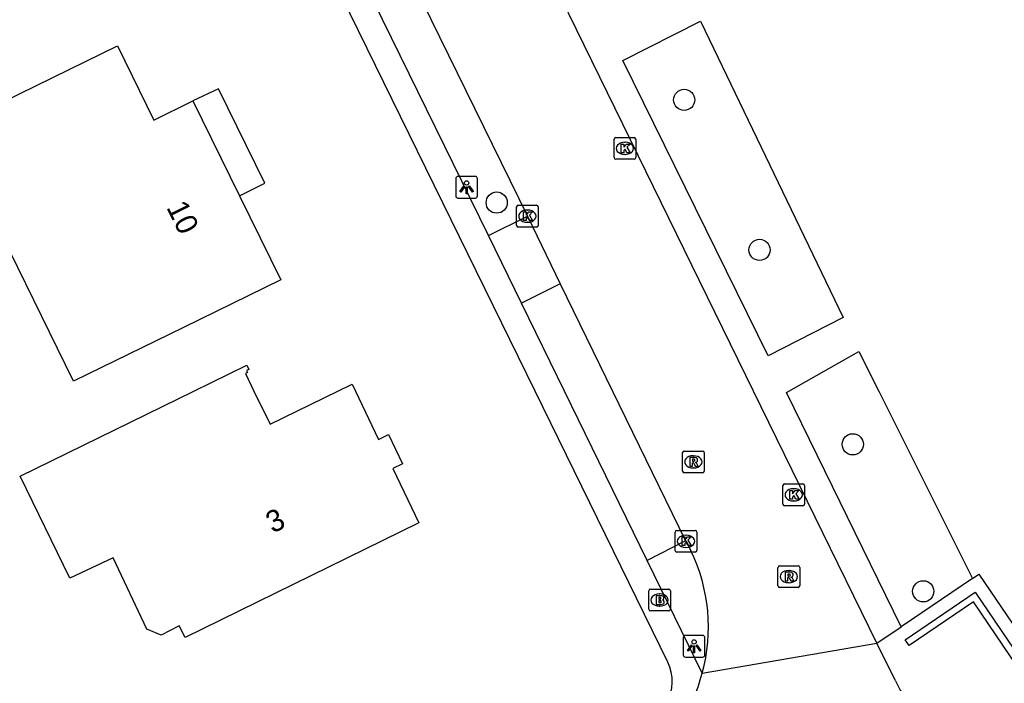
# Model space of a CAD drawing. Extents: x 160457 to 162082, y 388340 to 389736.
# Drawn here: x 160757.86 to 160803.31, y 389236.53 to 389267.13 of the extents above; entities that cross this region are included whole.
import ezdxf

# ---------------------------------------------------------------- set-up
doc = ezdxf.new("R2010")
doc.units = 0
for name, color, linetype in [('IMGEO_Boom', 7, 'Continuous'), ('IMGEO_Brandkraan', 7, 'Continuous'), ('IMGEO_Groenvoorziening', 7, 'Continuous'), ('IMGEO_Kolk', 7, 'Continuous'), ('IMGEO_Lichtpunt', 7, 'Continuous'), ('IMGEO_Muur', 7, 'Continuous'), ('IMGEO_Pand', 7, 'Continuous'), ('IMGEO_Pand_nummerreeks', 7, 'Continuous'), ('IMGEO_Pand_overbouw', 7, 'Continuous'), ('IMGEO_Parkeervlak_open', 7, 'Continuous'), ('IMGEO_Rijbaan_lokaal_gesloten', 7, 'Continuous'), ('IMGEO_Rioolput', 7, 'Continuous'), ('IMGEO_Voetpad_open', 7, 'Continuous')]:
    doc.layers.add(name, color=color, linetype=linetype)

msp = doc.modelspace()

# ---------------------------------------------------------------- linework, layer by layer
at = {"layer": 'IMGEO_Boom'}
for centre in [(160788.532, 389263.434), (160779.88, 389258.695), (160792.01, 389256.514), (160796.314, 389247.544), (160799.565, 389240.767)]:
    msp.add_circle(centre, 0.489, dxfattribs=at)
at = {"layer": 'IMGEO_Brandkraan'}
for p, q in [((160786.895, 389239.94), (160786.895, 389240.792)), ((160786.97, 389240.866), (160787.822, 389240.866)), ((160787.896, 389240.792), (160787.896, 389239.94)), ((160787.383, 389240.646), (160787.408, 389240.646)), ((160787.822, 389239.866), (160786.97, 389239.866)), ((160787.406, 389240.086), (160787.381, 389240.086))]:
    msp.add_line(p, q, dxfattribs=at)
for points in [[(160786.895, 389239.94), (160786.895, 389240.792)], [(160786.97, 389240.866), (160787.822, 389240.866)], [(160787.896, 389240.792), (160787.896, 389239.94)], [(160787.243, 389240.566), (160787.243, 389240.166), (160787.456, 389240.166)], [(160787.474, 389240.566), (160787.243, 389240.566)], [(160787.422, 389240.485), (160787.368, 389240.485), (160787.368, 389240.409)], [(160787.368, 389240.409), (160787.421, 389240.409)], [(160787.43, 389240.333), (160787.368, 389240.333), (160787.368, 389240.252)], [(160787.368, 389240.252), (160787.43, 389240.252)], [(160787.822, 389239.866), (160786.97, 389239.866)]]:
    msp.add_lwpolyline(points, dxfattribs=at)
for centre, radius, start, end in [((160786.972, 389240.79), 0.0765, 91.552, 178.448), ((160786.972, 389240.79), 0.0765, 91.552, 178.448), ((160787.82, 389240.79), 0.0765, 1.552, 88.448), ((160787.82, 389240.79), 0.0765, 1.552, 88.448), ((160787.423, 389240.447), 0.0379, 267.8285, 90.9355), ((160787.431, 389240.292), 0.0404, 269.8759, 90.5077), ((160787.478, 389240.421), 0.145, 59.4692, 91.5367), ((160787.503, 389240.468), 0.0922, 285.5137, 58.1501), ((160787.508, 389240.276), 0.105, 301.3115, 78.989), ((160786.972, 389239.942), 0.0765, 181.552, 268.448), ((160786.972, 389239.942), 0.0765, 181.552, 268.448), ((160787.462, 389240.417), 0.251, 268.6676, 293.5347), ((160787.82, 389239.942), 0.0765, 271.552, 358.448), ((160787.82, 389239.942), 0.0765, 271.552, 358.448)]:
    msp.add_arc(centre, radius, start, end, dxfattribs=at)
for centre, major_axis, ratio, start_param, end_param in [((160787.382, 389240.366), (-0.387, 0.002), 0.722429, 4.712389, 7.853982), ((160787.407, 389240.366), (-0.39, 0.002), 0.717154, 1.570796, 4.712389)]:
    msp.add_ellipse(centre, major_axis=major_axis, ratio=ratio, start_param=start_param, end_param=end_param, dxfattribs=at)
at = {"layer": 'IMGEO_Groenvoorziening'}
for points in [[(160792.405, 389251.622), (160785.705, 389265.242), (160789.28, 389267.057), (160795.876, 389253.4), (160792.405, 389251.622)], [(160798.552, 389239.137), (160793.256, 389249.942), (160796.592, 389251.832), (160797.509, 389250), (160801.833, 389241.356)]]:
    msp.add_lwpolyline(points, dxfattribs=at)
at = {"layer": 'IMGEO_Kolk'}
for p, q in [((160785.295, 389260.77), (160785.295, 389261.622)), ((160785.37, 389261.696), (160786.222, 389261.696)), ((160786.296, 389261.622), (160786.296, 389260.77)), ((160785.783, 389261.476), (160785.808, 389261.476)), ((160786.222, 389260.696), (160785.37, 389260.696)), ((160785.806, 389260.916), (160785.781, 389260.916)), ((160780.793, 389257.643), (160780.793, 389258.495)), ((160780.868, 389258.569), (160781.72, 389258.569)), ((160781.794, 389258.495), (160781.794, 389257.643)), ((160781.281, 389258.349), (160781.306, 389258.349)), ((160781.72, 389257.569), (160780.868, 389257.569)), ((160781.304, 389257.789), (160781.279, 389257.789)), ((160793.162, 389245.717), (160794.014, 389245.717)), ((160793.087, 389244.791), (160793.087, 389245.643)), ((160793.575, 389245.497), (160793.6, 389245.497)), ((160794.088, 389245.643), (160794.088, 389244.791)), ((160793.598, 389244.937), (160793.573, 389244.937)), ((160794.014, 389244.717), (160793.162, 389244.717)), ((160788.115, 389242.649), (160788.115, 389243.501)), ((160788.19, 389243.575), (160789.042, 389243.575)), ((160789.116, 389243.501), (160789.116, 389242.649)), ((160788.603, 389243.355), (160788.628, 389243.355)), ((160789.042, 389242.575), (160788.19, 389242.575)), ((160788.626, 389242.795), (160788.601, 389242.795))]:
    msp.add_line(p, q, dxfattribs=at)
for points in [[(160785.295, 389260.77), (160785.295, 389261.622)], [(160785.37, 389261.696), (160786.222, 389261.696)], [(160786.296, 389261.622), (160786.296, 389260.77)], [(160785.616, 389261.396), (160785.739, 389261.396), (160785.739, 389261.245), (160785.869, 389261.396), (160786.033, 389261.396), (160785.887, 389261.245), (160786.04, 389260.996), (160785.888, 389260.996), (160785.803, 389261.16), (160785.739, 389261.093), (160785.739, 389260.996), (160785.616, 389260.996), (160785.616, 389261.396)], [(160786.222, 389260.696), (160785.37, 389260.696)], [(160780.793, 389257.643), (160780.793, 389258.495)], [(160780.868, 389258.569), (160781.72, 389258.569)], [(160781.794, 389258.495), (160781.794, 389257.643)], [(160781.114, 389258.269), (160781.237, 389258.269), (160781.237, 389258.118), (160781.367, 389258.269), (160781.531, 389258.269), (160781.385, 389258.118), (160781.538, 389257.869), (160781.386, 389257.869), (160781.301, 389258.033), (160781.237, 389257.966), (160781.237, 389257.869), (160781.114, 389257.869), (160781.114, 389258.269)], [(160781.72, 389257.569), (160780.868, 389257.569)], [(160793.162, 389245.717), (160794.014, 389245.717)], [(160793.087, 389244.791), (160793.087, 389245.643)], [(160793.408, 389245.417), (160793.531, 389245.417), (160793.531, 389245.266), (160793.661, 389245.417), (160793.825, 389245.417), (160793.679, 389245.266), (160793.832, 389245.017), (160793.68, 389245.017), (160793.595, 389245.181), (160793.531, 389245.114), (160793.531, 389245.017), (160793.408, 389245.017), (160793.408, 389245.417)], [(160794.088, 389245.643), (160794.088, 389244.791)], [(160794.014, 389244.717), (160793.162, 389244.717)], [(160788.115, 389242.649), (160788.115, 389243.501)], [(160788.19, 389243.575), (160789.042, 389243.575)], [(160789.116, 389243.501), (160789.116, 389242.649)], [(160788.436, 389243.275), (160788.559, 389243.275), (160788.559, 389243.124), (160788.689, 389243.275), (160788.853, 389243.275), (160788.707, 389243.124), (160788.86, 389242.875), (160788.708, 389242.875), (160788.623, 389243.039), (160788.559, 389242.972), (160788.559, 389242.875), (160788.436, 389242.875), (160788.436, 389243.275)], [(160789.042, 389242.575), (160788.19, 389242.575)]]:
    msp.add_lwpolyline(points, dxfattribs=at)
for centre, start, end in [((160785.372, 389261.62), 91.552, 178.448), ((160785.372, 389261.62), 91.552, 178.448), ((160786.22, 389261.62), 1.552, 88.448), ((160786.22, 389261.62), 1.552, 88.448), ((160785.372, 389260.772), 181.552, 268.448), ((160785.372, 389260.772), 181.552, 268.448), ((160786.22, 389260.772), 271.552, 358.448), ((160786.22, 389260.772), 271.552, 358.448), ((160780.87, 389258.493), 91.552, 178.448), ((160780.87, 389258.493), 91.552, 178.448), ((160781.718, 389258.493), 1.552, 88.448), ((160781.718, 389258.493), 1.552, 88.448), ((160780.87, 389257.645), 181.552, 268.448), ((160780.87, 389257.645), 181.552, 268.448), ((160781.718, 389257.645), 271.552, 358.448), ((160781.718, 389257.645), 271.552, 358.448), ((160793.164, 389245.641), 91.552, 178.448), ((160793.164, 389245.641), 91.552, 178.448), ((160794.012, 389245.641), 1.552, 88.448), ((160794.012, 389245.641), 1.552, 88.448), ((160793.164, 389244.793), 181.552, 268.448), ((160793.164, 389244.793), 181.552, 268.448), ((160794.012, 389244.793), 271.552, 358.448), ((160794.012, 389244.793), 271.552, 358.448), ((160788.192, 389243.499), 91.552, 178.448), ((160788.192, 389243.499), 91.552, 178.448), ((160789.04, 389243.499), 1.552, 88.448), ((160789.04, 389243.499), 1.552, 88.448), ((160788.192, 389242.651), 181.552, 268.448), ((160788.192, 389242.651), 181.552, 268.448), ((160789.04, 389242.651), 271.552, 358.448), ((160789.04, 389242.651), 271.552, 358.448)]:
    msp.add_arc(centre, 0.0765, start, end, dxfattribs=at)
for centre, major_axis, ratio, start_param, end_param in [((160785.782, 389261.196), (-0.387, 0.002), 0.722429, 4.712389, 7.853982), ((160785.807, 389261.196), (-0.39, 0.002), 0.717154, 1.570796, 4.712389), ((160781.28, 389258.069), (-0.387, 0.002), 0.722429, 4.712389, 7.853982), ((160781.305, 389258.069), (-0.39, 0.002), 0.717154, 1.570796, 4.712389), ((160793.574, 389245.217), (-0.387, 0.002), 0.722429, 4.712389, 7.853982), ((160793.599, 389245.217), (-0.39, 0.002), 0.717154, 1.570796, 4.712389), ((160788.602, 389243.075), (-0.387, 0.002), 0.722429, 4.712389, 7.853982), ((160788.627, 389243.075), (-0.39, 0.002), 0.717154, 1.570796, 4.712389)]:
    msp.add_ellipse(centre, major_axis=major_axis, ratio=ratio, start_param=start_param, end_param=end_param, dxfattribs=at)
at = {"layer": 'IMGEO_Lichtpunt'}
for p, q in [((160777.991, 389259.807), (160777.991, 389259)), ((160777.991, 389259.807), (160777.991, 389259)), ((160778.893, 389259.902), (160778.085, 389259.902)), ((160778.893, 389259.902), (160778.085, 389259.902)), ((160778.987, 389259), (160778.987, 389259.807)), ((160778.987, 389259), (160778.987, 389259.807)), ((160778.085, 389258.906), (160778.893, 389258.906)), ((160778.085, 389258.906), (160778.893, 389258.906)), ((160788.492, 389238.635), (160788.492, 389237.828)), ((160788.492, 389238.635), (160788.492, 389237.828)), ((160789.394, 389238.73), (160788.586, 389238.73)), ((160789.394, 389238.73), (160788.586, 389238.73)), ((160789.488, 389237.828), (160789.488, 389238.635)), ((160789.488, 389237.828), (160789.488, 389238.635)), ((160788.586, 389237.734), (160789.394, 389237.734)), ((160788.586, 389237.734), (160789.394, 389237.734))]:
    msp.add_line(p, q, dxfattribs=at)
for points in [[(160778.365, 389259.471), (160778.404, 389259.443), (160778.216, 389259.181), (160778.178, 389259.208), (160778.365, 389259.471)], [(160778.467, 389259.423), (160778.514, 389259.423), (160778.514, 389259.101), (160778.467, 389259.101), (160778.467, 389259.423)], [(160778.577, 389259.443), (160778.615, 389259.47), (160778.802, 389259.208), (160778.763, 389259.18), (160778.577, 389259.443)], [(160788.866, 389238.299), (160788.905, 389238.271), (160788.717, 389238.009), (160788.679, 389238.036), (160788.866, 389238.299)], [(160788.968, 389238.251), (160789.015, 389238.251), (160789.015, 389237.929), (160788.968, 389237.929), (160788.968, 389238.251)], [(160789.078, 389238.271), (160789.116, 389238.298), (160789.303, 389238.036), (160789.264, 389238.008), (160789.078, 389238.271)]]:
    msp.add_lwpolyline(points, dxfattribs=at)
for centre in [(160778.49, 389259.605), (160788.991, 389238.433)]:
    msp.add_circle(centre, 0.0994, dxfattribs=at)
for centre, start, end in [((160778.085, 389259.807), 90, 180), ((160778.085, 389259.807), 90, 180), ((160778.893, 389259.807), 0, 90), ((160778.893, 389259.807), 0, 90), ((160778.085, 389259), 180, 270), ((160778.085, 389259), 180, 270), ((160778.893, 389259), 270, 0), ((160778.893, 389259), 270, 360), ((160788.586, 389238.635), 90, 180), ((160788.586, 389238.635), 90, 180), ((160789.394, 389238.635), 0, 90), ((160789.394, 389238.635), 0, 90), ((160788.586, 389237.828), 180, 270), ((160788.586, 389237.828), 180, 270), ((160789.394, 389237.828), 270, 0), ((160789.394, 389237.828), 270, 360)]:
    msp.add_arc(centre, 0.0946, start, end, dxfattribs=at)
at = {"layer": 'IMGEO_Muur'}
msp.add_lwpolyline([(160803.951, 389237.234), (160801.885, 389240.288), (160798.918, 389238.267), (160798.735, 389238.533), (160801.965, 389240.728), (160804.037, 389237.676), (160822.165, 389250), (160836.722, 389259.896), (160834.651, 389262.942), (160837.868, 389265.136), (160838.048, 389264.865), (160835.097, 389262.854), (160837.17, 389259.8), (160822.744, 389250), (160803.951, 389237.234)], dxfattribs=at)
at = {"layer": 'IMGEO_Pand'}
for points in [[(160752.099, 389260.884), (160757.883, 389263.723), (160762.371, 389265.925), (160764.048, 389262.503), (160765.858, 389263.39), (160768.008, 389259.013), (160769.911, 389255.139), (160765.421, 389252.941), (160760.347, 389250.458), (160757.403, 389256.454), (160754.882, 389255.225), (160752.099, 389260.884)], [(160768.338, 389251.19), (160768.43, 389251.001), (160768.331, 389250.953), (160768.379, 389250.854), (160768.28, 389250.806), (160768.674, 389250), (160769.421, 389248.47), (160772.552, 389250), (160773.203, 389250.318), (160773.356, 389250), (160774.428, 389247.776), (160774.878, 389247.994), (160775.53, 389246.642), (160775.079, 389246.425), (160776.286, 389243.919), (160765.498, 389238.644), (160765.227, 389239.174), (160764.397, 389238.75), (160763.728, 389239.023), (160762.171, 389242.316), (160760.175, 389241.372), (160757.877, 389246.075), (160765.904, 389250), (160768.338, 389251.19)]]:
    msp.add_lwpolyline(points, dxfattribs=at)
at = {"layer": 'IMGEO_Pand_overbouw'}
msp.add_lwpolyline([(160768.008, 389259.013), (160769.176, 389259.587), (160767.042, 389263.943), (160765.858, 389263.39)], close=True, dxfattribs=at)
at = {"layer": 'IMGEO_Parkeervlak_open'}
msp.add_lwpolyline([(160788.6, 389243.095), (160786.817, 389242.192)], dxfattribs=at)
at = {"layer": 'IMGEO_Rijbaan_lokaal_gesloten'}
for points in [[(160797.431, 389238.379), (160791.739, 389250), (160762.616, 389309.452), (160761.762, 389311.244)], [(160776.024, 389268.83), (160781.293, 389258.069)], [(160781.293, 389258.069), (160782.815, 389254.947)], [(160782.815, 389254.947), (160785.23, 389250), (160788.6, 389243.095)], [(160788.6, 389243.095), (160788.664, 389243.008), (160788.837, 389242.641)], [(160789.366, 389236.993), (160797.431, 389238.379)], [(160798.281, 389236.644), (160797.431, 389238.379)]]:
    msp.add_lwpolyline(points, dxfattribs=at)
for centre, radius, start, end in [((160781.639, 389239.118), 8.014, 344.6229, 26.0787), ((160781.912, 389238.955), 7.708, 325.7866, 345.2527), ((160803.833, 389239.147), 6.09, 204.2655, 275.9078)]:
    msp.add_arc(centre, radius, start, end, dxfattribs=at)
at = {"layer": 'IMGEO_Rioolput'}
for p, q in [((160788.455, 389246.312), (160788.455, 389247.164)), ((160788.53, 389247.238), (160789.382, 389247.238)), ((160789.456, 389247.164), (160789.456, 389246.312)), ((160788.943, 389247.018), (160788.968, 389247.018)), ((160789.382, 389246.238), (160788.53, 389246.238)), ((160788.966, 389246.458), (160788.941, 389246.458)), ((160792.862, 389241.02), (160792.862, 389241.872)), ((160792.937, 389241.946), (160793.789, 389241.946)), ((160793.35, 389241.726), (160793.375, 389241.726)), ((160793.863, 389241.872), (160793.863, 389241.02)), ((160793.373, 389241.166), (160793.348, 389241.166)), ((160793.789, 389240.946), (160792.937, 389240.946))]:
    msp.add_line(p, q, dxfattribs=at)
for points in [[(160788.455, 389246.312), (160788.455, 389247.164)], [(160788.53, 389247.238), (160789.382, 389247.238)], [(160789.456, 389247.164), (160789.456, 389246.312)], [(160789.044, 389246.936), (160788.792, 389246.938), (160788.792, 389246.538)], [(160788.792, 389246.538), (160788.916, 389246.538), (160788.916, 389246.7), (160788.927, 389246.7)], [(160788.97, 389246.857), (160788.916, 389246.857), (160788.916, 389246.776)], [(160788.916, 389246.776), (160788.968, 389246.776)], [(160788.974, 389246.671), (160789.045, 389246.538), (160789.185, 389246.538), (160789.12, 389246.664)], [(160789.382, 389246.238), (160788.53, 389246.238)], [(160792.862, 389241.02), (160792.862, 389241.872)], [(160792.937, 389241.946), (160793.789, 389241.946)], [(160793.451, 389241.644), (160793.199, 389241.646), (160793.199, 389241.246)], [(160793.863, 389241.872), (160793.863, 389241.02)], [(160793.199, 389241.246), (160793.323, 389241.246), (160793.323, 389241.408), (160793.334, 389241.408)], [(160793.377, 389241.565), (160793.323, 389241.565), (160793.323, 389241.484)], [(160793.323, 389241.484), (160793.375, 389241.484)], [(160793.381, 389241.379), (160793.452, 389241.246), (160793.592, 389241.246), (160793.527, 389241.372)], [(160793.789, 389240.946), (160792.937, 389240.946)]]:
    msp.add_lwpolyline(points, dxfattribs=at)
for centre, radius, start, end in [((160788.532, 389247.162), 0.0765, 91.552, 178.448), ((160788.532, 389247.162), 0.0765, 91.552, 178.448), ((160789.38, 389247.162), 0.0765, 1.552, 88.448), ((160789.38, 389247.162), 0.0765, 1.552, 88.448), ((160788.926, 389246.647), 0.0533, 26.0293, 88.6989), ((160788.952, 389246.965), 0.19, 274.7715, 282.9687), ((160788.976, 389246.761), 0.0964, 77.0061, 93.1865), ((160788.99, 389246.818), 0.0378, 276.6634, 79.6772), ((160789.043, 389246.826), 0.109, 350.3612, 89.416), ((160789.041, 389246.826), 0.112, 277.5842, 350.9817), ((160789.025, 389246.611), 0.108, 29.5134, 73.7905), ((160788.532, 389246.314), 0.0765, 181.552, 268.448), ((160788.532, 389246.314), 0.0765, 181.552, 268.448), ((160789.38, 389246.314), 0.0765, 271.552, 358.448), ((160789.38, 389246.314), 0.0765, 271.552, 358.448), ((160792.939, 389241.87), 0.0765, 91.552, 178.448), ((160792.939, 389241.87), 0.0765, 91.552, 178.448), ((160793.45, 389241.534), 0.109, 350.3612, 89.416), ((160793.787, 389241.87), 0.0765, 1.552, 88.448), ((160793.787, 389241.87), 0.0765, 1.552, 88.448), ((160793.333, 389241.355), 0.0533, 26.0293, 88.6989), ((160793.359, 389241.673), 0.19, 274.7715, 282.9687), ((160793.383, 389241.469), 0.0964, 77.0061, 93.1865), ((160793.397, 389241.526), 0.0378, 276.6634, 79.6772), ((160793.448, 389241.534), 0.112, 277.5842, 350.9817), ((160793.432, 389241.319), 0.108, 29.5134, 73.7905), ((160792.939, 389241.022), 0.0765, 181.552, 268.448), ((160792.939, 389241.022), 0.0765, 181.552, 268.448), ((160793.787, 389241.022), 0.0765, 271.552, 358.448), ((160793.787, 389241.022), 0.0765, 271.552, 358.448)]:
    msp.add_arc(centre, radius, start, end, dxfattribs=at)
for centre, major_axis, ratio, start_param, end_param in [((160788.942, 389246.738), (-0.387, 0.002), 0.722429, 4.712389, 7.853982), ((160788.967, 389246.738), (-0.39, 0.002), 0.717154, 1.570796, 4.712389), ((160793.349, 389241.446), (-0.387, 0.002), 0.722429, 4.712389, 7.853982), ((160793.374, 389241.446), (-0.39, 0.002), 0.717154, 1.570796, 4.712389)]:
    msp.add_ellipse(centre, major_axis=major_axis, ratio=ratio, start_param=start_param, end_param=end_param, dxfattribs=at)
at = {"layer": 'IMGEO_Voetpad_open'}
for points in [[(160787.773, 389237.5), (160781.648, 389250), (160771.18, 389271.362), (160749.444, 389315.82), (160742.861, 389329.29)], [(160779.493, 389257.173), (160774.202, 389267.954)], [(160801.833, 389241.356), (160802.127, 389241.555), (160804.19, 389238.528), (160821.085, 389250), (160835.893, 389260.055), (160833.815, 389263.093), (160833.929, 389263.171)], [(160779.493, 389257.173), (160781.293, 389258.069)], [(160781.026, 389254.054), (160779.493, 389257.173)], [(160782.815, 389254.947), (160781.026, 389254.054)], [(160786.817, 389242.192), (160783.005, 389250), (160781.026, 389254.054)], [(160789.366, 389236.993), (160786.817, 389242.192)], [(160801.833, 389241.356), (160798.552, 389239.137)], [(160797.431, 389238.379), (160798.552, 389239.137)]]:
    msp.add_lwpolyline(points, dxfattribs=at)
msp.add_arc((160785.93, 389236.596), 2.053, 277.3438, 26.1337, dxfattribs=at)

# ---------------------------------------------------------------- texts
at = {"layer": 'IMGEO_Pand_nummerreeks'}
for s, rotation, p in [('10', 296.1609, (160764.618, 389258.476)), ('3', 26.0572, (160769.537, 389243.425))]:
    msp.add_text(s, height=1, rotation=rotation, dxfattribs=at).set_placement(p)

doc.saveas('drawing.dxf')
